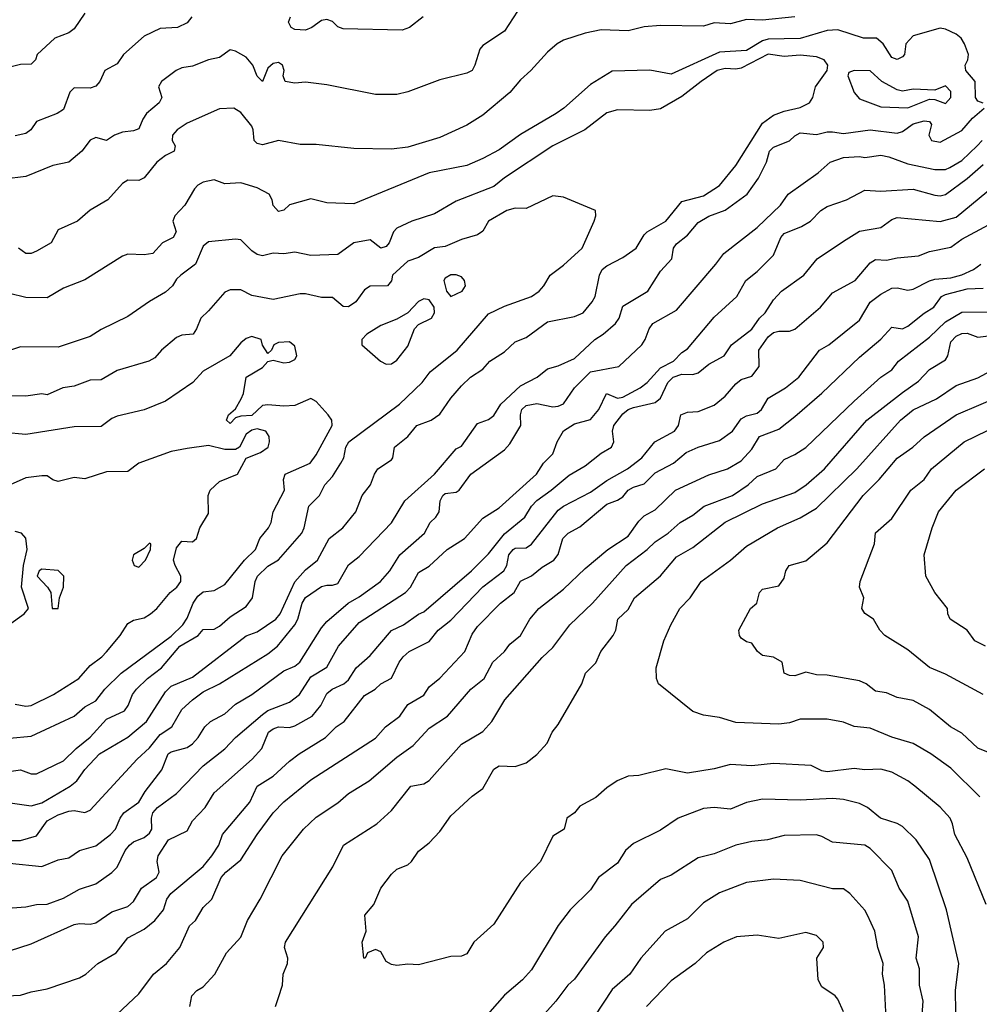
# Model space of a CAD drawing. Header units: metres. Extents: x -46681 to -43747, y -240911 to -237677.
# Tile 1054 of 1056: x -44245 to -44156, y -238048 to -237956. Entities that reach past the tile are written whole.
import ezdxf

# ---------------------------------------------------------------- set-up
doc = ezdxf.new("R2010")
doc.units = ezdxf.units.M
doc.layers.add('CONTOUR_INDEX', color=1, linetype='Continuous')
doc.layers.add('CONTOUR_INTER', color=3, linetype='Continuous')

msp = doc.modelspace()

# ---------------------------------------------------------------- linework, layer by layer
at = {"layer": 'CONTOUR_INDEX'}
for points, elevation in [([(-44239.095, -237955.668), (-44240.095, -237957.152), (-44240.595, -237957.499), (-44241.91, -237958.02), (-44243.53, -237959.52), (-44243.69, -237960.02), (-44244.095, -237960.408), (-44245.095, -237960.45), (-44247.095, -237960.934)], 70), ([(-44247.595, -238028.855), (-44244.095, -238029.351), (-44243.095, -238029.09), (-44240.467, -238027.52), (-44239.85, -238027.02), (-44239.095, -238025.973), (-44237.729, -238024.52), (-44235.095, -238022.962), (-44233.373, -238021.52), (-44231.595, -238018.758), (-44231.095, -238018.24), (-44229.095, -238017.408), (-44224.095, -238013.553), (-44223.095, -238013.18), (-44221.343, -238012.02), (-44220.962, -238011.52), (-44219.595, -238008.537), (-44218.595, -238007.433), (-44217.483, -238006.52), (-44216.408, -238004.52), (-44215.127, -238003.52), (-44213.916, -238002.02), (-44213.319, -238000.52), (-44212.538, -237999.52), (-44212.185, -237998.52), (-44211.857, -237998.02), (-44210.595, -237997.2), (-44210.467, -237997.02), (-44210.311, -237996.02), (-44209.079, -237995.02), (-44208.243, -237994.02), (-44206.909, -237993.52), (-44206.095, -237992.954), (-44205.095, -237991.455), (-44204.095, -237990.332), (-44203.244, -237989.52), (-44202.095, -237988.784), (-44201.447, -237988.02), (-44200.095, -237987.168), (-44199.095, -237986.232), (-44198.095, -237985.822), (-44196.095, -237984.366), (-44193.595, -237983.887), (-44192.787, -237983.52), (-44191.929, -237982.52), (-44191.679, -237982.02), (-44191.253, -237980.02), (-44191.004, -237979.52), (-44190.595, -237979.165), (-44189.095, -237978.378), (-44187.865, -237977.52), (-44187.095, -237976.28), (-44186.837, -237976.02), (-44185.083, -237975.02), (-44183.595, -237973.202), (-44181.595, -237972.67), (-44180.095, -237971.702), (-44178.595, -237969.835), (-44176.095, -237965.892), (-44175.095, -237965.149), (-44174.095, -237964.786), (-44172.595, -237964.452), (-44171.732, -237964.02), (-44171.444, -237963.52), (-44171.178, -237962.52), (-44170.092, -237961.02), (-44170.037, -237960.52), (-44170.37, -237960.02), (-44171.095, -237959.73), (-44172.595, -237959.58), (-44174.095, -237959.713), (-44175.595, -237959.502), (-44178.095, -237960.805), (-44178.595, -237960.892), (-44179.595, -237960.816), (-44180.321, -237961.02), (-44181.821, -237962.02), (-44183.595, -237963.441), (-44185.595, -237964.566), (-44186.595, -237964.714), (-44189.595, -237964.675), (-44190.595, -237964.939), (-44192.611, -237966.52), (-44195.595, -237968.025), (-44200.095, -237970.986), (-44201.095, -237971.786), (-44204.595, -237973.164), (-44206.595, -237974.344), (-44208.714, -237975.02), (-44210.095, -237975.675), (-44210.409, -237976.02), (-44210.83, -237977.02), (-44211.095, -237977.357), (-44211.595, -237977.52), (-44212.595, -237976.751), (-44214.095, -237977.044), (-44215.595, -237978.121), (-44218.095, -237978.205), (-44219.595, -237977.882), (-44220.595, -237978.046), (-44221.595, -237977.982), (-44222.595, -237978.226), (-44223.095, -237978.099), (-44223.595, -237977.786), (-44224.595, -237976.758), (-44225.095, -237976.682), (-44227.595, -237976.926), (-44228.095, -237977.353), (-44228.827, -237979.02), (-44230.186, -237980.02), (-44230.595, -237980.405), (-44230.958, -237981.02), (-44231.595, -237981.615), (-44233.095, -237982.487), (-44235.095, -237983.875), (-44237.595, -237985.079), (-44238.595, -237985.732), (-44241.595, -237986.712), (-44245.095, -237986.703), (-44246.095, -237987.035)], 65), ([(-44167.595, -237960.999), (-44168.095, -237961.21), (-44168.171, -237961.52), (-44167.595, -237963.06), (-44167.095, -237963.639), (-44165.095, -237964.383), (-44162.595, -237964.488), (-44160.595, -237963.69), (-44160.095, -237963.712), (-44159.095, -237964.075), (-44158.605, -237963.52), (-44158.595, -237962.959), (-44159.095, -237962.444), (-44160.095, -237962.853), (-44162.095, -237962.742), (-44163.095, -237962.934), (-44163.595, -237962.81), (-44165.019, -237962.02), (-44166.095, -237961.052), (-44167.595, -237960.999)], 65), ([(-44249.095, -238047.137), (-44245.095, -238046.968), (-44244.095, -238046.642), (-44242.595, -238046.374), (-44239.595, -238045.346), (-44239.026, -238045.02), (-44237.885, -238044.02), (-44236.185, -238043.02), (-44235.095, -238041.614), (-44233.595, -238040.823), (-44232.595, -238040.015), (-44231.801, -238039.02), (-44231.478, -238038.02), (-44231.124, -238037.52), (-44228.095, -238034.995), (-44227.303, -238034.02), (-44226.639, -238033.02), (-44226.304, -238032.02), (-44223.782, -238029.02), (-44223.079, -238027.52), (-44221.595, -238026.606), (-44220.095, -238025.196), (-44219.187, -238024.52), (-44216.749, -238023.02), (-44215.731, -238022.02), (-44215.013, -238021.52), (-44213.095, -238019.098), (-44212.11, -238018.52), (-44211.595, -238018.027), (-44210.595, -238017.487), (-44209.896, -238016.02), (-44209.524, -238015.52), (-44208.941, -238015.02), (-44207.095, -238014.098), (-44206.273, -238013.02), (-44205.095, -238012.096), (-44202.095, -238009.014), (-44200.145, -238007.52), (-44199.879, -238007.02), (-44199.679, -238006.02), (-44199.286, -238005.52), (-44199.095, -238005.406), (-44198.095, -238005.378), (-44197.595, -238005.03), (-44195.095, -238001.891), (-44194.612, -238001.52), (-44192.095, -238000.203), (-44190.595, -237999.112), (-44188.646, -237998.02), (-44187.325, -237997.02), (-44186.126, -237995.52), (-44184.296, -237994.52), (-44183.931, -237994.02), (-44183.717, -237993.02), (-44183.095, -237992.779), (-44182.095, -237992.693), (-44180.595, -237992.102), (-44179.595, -237991.292), (-44178.595, -237990.135), (-44178.095, -237989.739), (-44177.095, -237989.411), (-44176.409, -237988.52), (-44176.447, -237987.02), (-44175.595, -237985.766), (-44175.095, -237985.376), (-44174.595, -237985.243), (-44173.595, -237985.237), (-44173.095, -237985.057), (-44170.712, -237983.02), (-44169.595, -237981.675), (-44167.494, -237980.52), (-44166.095, -237978.892), (-44165.595, -237978.575), (-44164.595, -237978.64), (-44163.595, -237978.423), (-44161.595, -237978.235), (-44160.595, -237977.849), (-44158.595, -237977.42), (-44157.595, -237976.699), (-44155.095, -237975.369)], 70), ([(-44155.897, -238028.52), (-44158.595, -238025.843), (-44160.447, -238024.52), (-44162.095, -238023.562), (-44164.095, -238022.978), (-44166.095, -238022.134), (-44167.595, -238021.997), (-44168.595, -238021.575), (-44170.095, -238021.318), (-44172.595, -238021.308), (-44173.595, -238021.65), (-44174.595, -238021.758), (-44178.595, -238021.618), (-44180.095, -238021.141), (-44181.595, -238020.925), (-44182.595, -238020.59), (-44185.763, -238018.02), (-44185.963, -238017.52), (-44186, -238016.52), (-44185.283, -238014.02), (-44184.637, -238012.52), (-44183.794, -238011.02), (-44182.825, -238010.02), (-44181.803, -238008.52), (-44179.095, -238006.524), (-44177.595, -238005.235), (-44174.721, -238003.52), (-44172.595, -238002.604), (-44171.095, -238001.705), (-44167.333, -237998.02), (-44163.286, -237993.52), (-44162.095, -237992.556), (-44159.921, -237991.52), (-44158.095, -237990.277), (-44156.095, -237989.565), (-44153.215, -237988.02)], 75), ([(-44168.593, -238048.52), (-44169.095, -238047.335), (-44169.342, -238047.02), (-44170.595, -238046.193), (-44170.934, -238045.52), (-44171.064, -238043.52), (-44170.451, -238042.52), (-44170.476, -238042.02), (-44171.095, -238041.415), (-44172.095, -238041.118), (-44174.595, -238041.682), (-44176.595, -238041.386), (-44178.534, -238041.52), (-44179.717, -238042.02), (-44181.311, -238043.02), (-44182.378, -238044.02), (-44184.595, -238045.627), (-44186.902, -238048.02)], 70)]:
    msp.add_lwpolyline(points, dxfattribs=dict(at, elevation=elevation))
at = {"layer": 'CONTOUR_INTER'}
for points, elevation in [([(-44198.095, -237954.239), (-44200.095, -237957.352), (-44202.095, -237958.672), (-44202.394, -237959.02), (-44202.845, -237960.52), (-44203.112, -237961.02), (-44203.595, -237961.253), (-44206.095, -237961.88), (-44209.095, -237962.991), (-44210.095, -237963.241), (-44212.095, -237963.247), (-44216.595, -237962.347), (-44218.595, -237962.099), (-44219.595, -237962.181), (-44220.495, -237962.02), (-44220.667, -237961.52), (-44220.587, -237961.02), (-44220.746, -237960.52), (-44221.095, -237960.281), (-44221.595, -237960.362), (-44222.095, -237960.799), (-44222.595, -237962.021), (-44223.095, -237961.55), (-44223.476, -237960.52), (-44224.095, -237959.772), (-44225.095, -237959.211), (-44225.595, -237959.093), (-44226.595, -237959.813), (-44227.595, -237960.03), (-44229.095, -237960.596), (-44230.095, -237960.765), (-44230.618, -237961.02), (-44231.969, -237962.02), (-44232.244, -237962.52), (-44231.934, -237963.52), (-44232.208, -237964.02), (-44233.36, -237965.02), (-44233.729, -237965.52), (-44234.095, -237966.44), (-44234.595, -237966.626), (-44235.595, -237966.749), (-44236.344, -237967.02), (-44237.095, -237967.508), (-44238.095, -237967.253), (-44238.595, -237967.5), (-44239.381, -237968.52), (-44240.595, -237969.523), (-44242.095, -237969.852), (-44244.595, -237970.875), (-44246.595, -237971.102)], 68), ([(-44229.154, -237956.02), (-44229.595, -237956.594), (-44230.488, -237957.02), (-44232.095, -237957.114), (-44233.595, -237957.824), (-44235.519, -237959.52), (-44236.095, -237960.383), (-44237.257, -237961.02), (-44237.703, -237962.02), (-44238.095, -237962.459), (-44238.595, -237962.663), (-44240.095, -237962.628), (-44240.499, -237963.02), (-44241.095, -237964.644), (-44241.689, -237965.02), (-44243.595, -237965.743), (-44244.137, -237966.52), (-44244.595, -237966.856), (-44245.595, -237967.088)], 69), ([(-44173.095, -237956.031), (-44176.095, -237956.336), (-44177.595, -237956.269), (-44179.095, -237956.661), (-44180.595, -237956.593), (-44181.595, -237956.891), (-44185.595, -237956.817), (-44187.095, -237956.954), (-44188.595, -237957.333), (-44191.095, -237957.215), (-44192.595, -237957.531), (-44194.595, -237958.194), (-44195.191, -237958.52), (-44196.095, -237959.317), (-44197.646, -237961.02), (-44198.595, -237961.864), (-44199.595, -237963.056), (-44202.095, -237965.17), (-44203.595, -237966.094), (-44206.095, -237967.239), (-44209.095, -237968.14), (-44210.595, -237968.332), (-44214.095, -237968.246), (-44217.595, -237967.89), (-44219.095, -237967.898), (-44221.095, -237967.532), (-44222.595, -237967.919), (-44223.095, -237967.8), (-44223.353, -237967.52), (-44223.453, -237966.52), (-44223.595, -237966.185), (-44224.595, -237964.915), (-44225.251, -237964.52), (-44226.595, -237964.564), (-44229.595, -237965.909), (-44230.512, -237966.52), (-44230.951, -237967.02), (-44230.972, -237967.52), (-44230.709, -237968.02), (-44230.813, -237968.52), (-44231.595, -237968.899), (-44232.424, -237969.52), (-44233.595, -237970.983), (-44234.095, -237971.229), (-44235.095, -237971.196), (-44235.595, -237971.5), (-44236.98, -237973.02), (-44238.595, -237973.992), (-44239.795, -237975.02), (-44241.595, -237975.818), (-44242.244, -237977.02), (-44243.595, -237977.815), (-44244.095, -237978.025), (-44244.595, -237978.022), (-44245.276, -237977.52)], 67), ([(-44207.659, -237956.02), (-44208.913, -237957.02), (-44209.595, -237957.249), (-44215.095, -237957.149), (-44215.595, -237956.958), (-44216.095, -237956.467), (-44216.595, -237956.257), (-44217.095, -237956.369), (-44217.993, -237957.02), (-44218.595, -237957.248), (-44219.595, -237957.214), (-44219.934, -237957.02), (-44220.164, -237956.52), (-44219.984, -237956.02)], 69), ([(-44155.595, -237964.038), (-44156.095, -237963.863), (-44156.322, -237963.52), (-44156.355, -237962.02), (-44157.206, -237961.02), (-44157.278, -237960.52), (-44157.025, -237960.02), (-44156.958, -237959.52), (-44157.336, -237958.52), (-44157.635, -237958.02), (-44158.095, -237957.642), (-44159.095, -237957.161), (-44159.595, -237957.087), (-44162.095, -237957.789), (-44162.801, -237958.52), (-44162.904, -237959.52), (-44163.095, -237959.751), (-44163.595, -237959.975), (-44164.095, -237959.8), (-44164.883, -237958.52), (-44165.507, -237958.02), (-44166.708, -237958.02), (-44169.095, -237957.233), (-44170.095, -237957.277), (-44172.595, -237958.029), (-44175.595, -237958.103), (-44176.095, -237958.25), (-44177.595, -237959.15), (-44180.095, -237959.309), (-44184.595, -237961.352), (-44186.595, -237960.985), (-44190.095, -237961.058), (-44192.095, -237962.303), (-44194.57, -237964.52), (-44195.3, -237965.02), (-44198.595, -237966.945), (-44200.595, -237968.396), (-44202.095, -237969.192), (-44203.595, -237969.852), (-44207.095, -237970.52), (-44214.095, -237973.414), (-44216.595, -237973.302), (-44218.095, -237972.938), (-44220.095, -237973.488), (-44220.595, -237973.983), (-44221.095, -237974.106), (-44221.595, -237973.546), (-44221.691, -237973.02), (-44221.973, -237972.52), (-44223.095, -237971.909), (-44224.595, -237971.458), (-44226.095, -237971.55), (-44227.095, -237971.175), (-44228.095, -237971.39), (-44228.595, -237971.68), (-44228.897, -237972.02), (-44229.801, -237973.52), (-44230.728, -237974.52), (-44230.935, -237975.02), (-44230.63, -237976.02), (-44230.895, -237976.52), (-44231.889, -237977.02), (-44232.777, -237978.02), (-44233.595, -237978.159), (-44235.095, -237978.073), (-44235.595, -237978.276), (-44239.095, -237980.454), (-44241.095, -237981.244), (-44242.595, -237982.15), (-44244.595, -237982.105), (-44246.095, -237981.727)], 66), ([(-44246.095, -238032.584), (-44245.095, -238032.568), (-44243.595, -238032.141), (-44242.595, -238030.763), (-44241.595, -238030.2), (-44240.595, -238029.85), (-44240.095, -238029.794), (-44239.095, -238029.967), (-44238.595, -238029.747), (-44234.254, -238025.02), (-44233.095, -238023.973), (-44232.095, -238022.724), (-44231.022, -238022.02), (-44230.095, -238020.417), (-44229.094, -238019.52), (-44228.095, -238018.765), (-44226.595, -238018.014), (-44222.095, -238015.241), (-44221.188, -238014.52), (-44219.584, -238012.52), (-44219.316, -238012.02), (-44218.895, -238010.52), (-44218.595, -238009.999), (-44217.095, -238008.981), (-44216.595, -238008.839), (-44216.095, -238008.862), (-44215.595, -238008.678), (-44214.595, -238006.953), (-44213.595, -238006.17), (-44210.595, -238003.057), (-44209.369, -238001.02), (-44206.595, -237998.52), (-44204.595, -237996.169), (-44204.095, -237995.916), (-44202.595, -237993.822), (-44201.595, -237993.462), (-44201.095, -237993.077), (-44200.422, -237992.02), (-44198.595, -237990.322), (-44197.056, -237989.52), (-44196.095, -237988.74), (-44195.095, -237988.474), (-44193.595, -237987.774), (-44191.687, -237986.02), (-44190.909, -237985.52), (-44189.765, -237984.52), (-44189.449, -237984.02), (-44189.095, -237982.911), (-44186.761, -237981.52), (-44185.595, -237979.654), (-44184.542, -237978.52), (-44184.387, -237977.52), (-44184.095, -237977.114), (-44183.095, -237976.311), (-44182.095, -237975.143), (-44181.095, -237974.554), (-44179.595, -237973.987), (-44177.525, -237972.52), (-44176.493, -237971.02), (-44175.75, -237969.52), (-44175.446, -237968.52), (-44175.095, -237968.13), (-44173.595, -237967.546), (-44173.095, -237967.068), (-44172.595, -237966.817), (-44171.095, -237966.946), (-44170.095, -237966.708), (-44169.595, -237966.713), (-44168.595, -237966.867), (-44166.095, -237966.527), (-44163.595, -237966.82), (-44163.095, -237966.673), (-44162.095, -237965.977), (-44161.095, -237965.682), (-44160.595, -237965.739), (-44160.39, -237966.02), (-44160.658, -237967.02), (-44160.402, -237967.52), (-44159.595, -237967.686), (-44157.595, -237966.599), (-44156.595, -237965.432), (-44155.498, -237964.52)], 66), ([(-44246.095, -238034.684), (-44243.095, -238034.985), (-44241.595, -238034.386), (-44240.595, -238034.181), (-44239.595, -238033.499), (-44238.095, -238033.079), (-44236.708, -238032.02), (-44236.242, -238031.52), (-44235.822, -238030.52), (-44235.466, -238030.02), (-44234.089, -238029.02), (-44233.506, -238028.02), (-44231.939, -238026.02), (-44231.361, -238024.52), (-44231.095, -238024.341), (-44229.595, -238023.95), (-44229.095, -238023.603), (-44228.556, -238023.02), (-44227.957, -238022.02), (-44227.42, -238021.52), (-44226.095, -238020.809), (-44225.095, -238019.921), (-44223.595, -238019.019), (-44220.595, -238016.805), (-44219.595, -238016.368), (-44219.124, -238016.02), (-44217.095, -238012.812), (-44216.595, -238012.228), (-44214.636, -238010.52), (-44213.595, -238009.939), (-44211.617, -238008.52), (-44210.766, -238007.52), (-44209.811, -238006.02), (-44207.519, -238004.02), (-44206.989, -238003.02), (-44206.474, -238002.52), (-44206.179, -238002.02), (-44206.075, -238001.02), (-44205.825, -238000.52), (-44205.595, -238000.33), (-44204.595, -238000.218), (-44204.298, -238000.02), (-44203.23, -237998.52), (-44200.095, -237996.278), (-44199.595, -237995.699), (-44198.571, -237994.02), (-44198.591, -237993.02), (-44198.477, -237992.52), (-44198.095, -237992.139), (-44197.095, -237991.965), (-44195.595, -237992.273), (-44195.095, -237992.224), (-44194.595, -237991.997), (-44193.585, -237990.52), (-44192.095, -237989.005), (-44189.463, -237988.52), (-44187.329, -237986.52), (-44187.012, -237986.02), (-44186.659, -237985.02), (-44186.3, -237984.52), (-44184.095, -237983.294), (-44180.441, -237979.02), (-44179.718, -237978.02), (-44176.595, -237975.591), (-44174.446, -237973.52), (-44173.712, -237972.52), (-44170.945, -237970.52), (-44169.815, -237969.52), (-44168.595, -237969.109), (-44167.095, -237969.005), (-44166.595, -237969.082), (-44165.095, -237968.88), (-44164.361, -237969.02), (-44162.595, -237969.694), (-44160.095, -237970.202), (-44159.095, -237970.217), (-44158.683, -237970.02), (-44157.595, -237969.361), (-44156.15, -237968.02), (-44155.694, -237967.52)], 67), ([(-44247.595, -238038.962), (-44244.595, -238038.744), (-44243.595, -238038.518), (-44242.595, -238038.505), (-44241.095, -238037.929), (-44239.595, -238037.107), (-44238.095, -238036.603), (-44236.595, -238035.569), (-44236.095, -238035.047), (-44235.342, -238033.52), (-44234.967, -238033.02), (-44234.595, -238032.712), (-44233.595, -238032.317), (-44233.095, -238031.913), (-44232.876, -238031.52), (-44232.9, -238030.52), (-44232.775, -238030.02), (-44232.347, -238029.52), (-44230.595, -238028.207), (-44228.095, -238025.641), (-44226.095, -238024.063), (-44225.095, -238023.015), (-44222.595, -238020.878), (-44222.095, -238020.505), (-44220.095, -238019.73), (-44219.162, -238019.02), (-44218.095, -238017.37), (-44216.595, -238016.457), (-44215.531, -238014.52), (-44213.595, -238012.318), (-44209.311, -238009.52), (-44208.845, -238009.02), (-44208.095, -238007.659), (-44207.095, -238007.089), (-44205.418, -238005.52), (-44203.817, -238004.52), (-44202.095, -238002.616), (-44200.595, -238001.649), (-44197.115, -237998.52), (-44196.458, -237997.52), (-44195.595, -237996.646), (-44195.194, -237995.52), (-44194.595, -237994.51), (-44193.595, -237993.847), (-44192.095, -237993.46), (-44191.322, -237992.52), (-44190.615, -237991.02), (-44189.595, -237991.463), (-44189.095, -237991.364), (-44187.469, -237990.52), (-44186.834, -237990.02), (-44185.595, -237988.657), (-44184.374, -237988.02), (-44183.595, -237987.207), (-44183.095, -237986.881), (-44180.595, -237983.924), (-44178.486, -237982.02), (-44177.658, -237980.52), (-44176.595, -237979.703), (-44175.095, -237978.168), (-44174.407, -237976.52), (-44174.095, -237976.169), (-44172.482, -237975.52), (-44171.634, -237975.02), (-44170.674, -237974.02), (-44170.095, -237973.654), (-44168.288, -237973.02), (-44166.595, -237972.122), (-44165.095, -237972.241), (-44162.095, -237972.025), (-44160.095, -237972.604), (-44159.595, -237972.673), (-44159.095, -237972.527), (-44157.095, -237971.059), (-44155.595, -237969.761)], 68), ([(-44246.095, -238042.85), (-44244.095, -238042.186), (-44240.095, -238040.392), (-44239.595, -238040.29), (-44238.595, -238040.373), (-44238.095, -238040.243), (-44236.595, -238039.221), (-44235.095, -238038.721), (-44234.595, -238038.251), (-44233.837, -238037.02), (-44232.437, -238036.02), (-44232.203, -238035.52), (-44232.374, -238034.52), (-44232.287, -238034.02), (-44231.331, -238032.52), (-44229.595, -238031.687), (-44229.095, -238030.764), (-44227.908, -238029.52), (-44227.095, -238028.159), (-44223.563, -238025.02), (-44222.657, -238024.02), (-44222.04, -238022.52), (-44221.595, -238022.196), (-44221.095, -238022.029), (-44220.095, -238022.07), (-44219.595, -238021.932), (-44217.961, -238021.02), (-44217.153, -238020.02), (-44216.595, -238018.929), (-44216.104, -238018.52), (-44215.016, -238018.02), (-44214.595, -238017.645), (-44213.88, -238016.52), (-44212.595, -238015.377), (-44210.595, -238013.06), (-44209.48, -238012.52), (-44208.095, -238011.538), (-44207.595, -238011.319), (-44203.164, -238007.52), (-44201.595, -238005.942), (-44200.095, -238004.082), (-44198.189, -238002.52), (-44197.597, -238001.52), (-44197.095, -238000.965), (-44195.742, -238000.02), (-44194.095, -237998.625), (-44192.595, -237997.757), (-44191.095, -237996.564), (-44190.132, -237996.02), (-44189.922, -237995.52), (-44190.064, -237994.52), (-44189.943, -237994.02), (-44189.095, -237992.914), (-44188.595, -237992.523), (-44188.095, -237992.325), (-44186.095, -237991.86), (-44185.595, -237991.479), (-44184.925, -237990.02), (-44184.403, -237989.52), (-44183.595, -237989.245), (-44182.595, -237989.273), (-44182.095, -237989.123), (-44181.095, -237988.317), (-44179.667, -237987.52), (-44178.984, -237986.52), (-44177.095, -237985.043), (-44176.384, -237984.02), (-44175.862, -237983.52), (-44175.095, -237982.332), (-44174.335, -237981.52), (-44172.259, -237980.02), (-44171.03, -237978.52), (-44168.595, -237976.879), (-44167.095, -237975.935), (-44165.095, -237975.6), (-44164.095, -237974.862), (-44163.595, -237974.68), (-44159.595, -237975.038), (-44158.095, -237974.654), (-44153.113, -237970.52)], 69), ([(-44246.595, -238026.216), (-44245.095, -238025.999), (-44244.095, -238026.387), (-44243.595, -238026.374), (-44241.095, -238025.17), (-44239.918, -238024.02), (-44238.595, -238022.976), (-44237.095, -238021.313), (-44235.416, -238020.52), (-44235.071, -238020.02), (-44234.68, -238019.02), (-44234.289, -238018.52), (-44233.268, -238017.52), (-44231.991, -238016.52), (-44230.289, -238014.52), (-44228.557, -238013.52), (-44228.095, -238012.978), (-44227.095, -238012.93), (-44226.595, -238012.662), (-44225.595, -238011.789), (-44224.095, -238010.835), (-44223.506, -238010.02), (-44223.285, -238008.52), (-44223.044, -238008.02), (-44222.095, -238007.073), (-44221.095, -238006.491), (-44218.922, -238004.02), (-44218.702, -238003.52), (-44218.277, -238001.52), (-44217.284, -238000.52), (-44216.781, -237999.52), (-44216.095, -237998.738), (-44215.323, -237997.52), (-44215.028, -237997.02), (-44214.833, -237996.02), (-44214.577, -237995.52), (-44209.864, -237992.02), (-44207.762, -237990.02), (-44207.019, -237989.02), (-44204.498, -237987.02), (-44201.595, -237983.63), (-44200.095, -237982.902), (-44197.595, -237982.024), (-44196.862, -237981.52), (-44196.426, -237981.02), (-44195.86, -237980.02), (-44194.595, -237979.105), (-44192.882, -237977.52), (-44191.764, -237975.02), (-44191.6, -237974.52), (-44191.634, -237974.02), (-44194.595, -237972.773), (-44195.595, -237972.653), (-44198.095, -237973.837), (-44199.095, -237973.814), (-44199.865, -237974.02), (-44201.587, -237975.02), (-44202.095, -237975.941), (-44202.595, -237976.277), (-44204.095, -237976.73), (-44205.595, -237977.383), (-44206.595, -237977.482), (-44208.095, -237978.402), (-44209.095, -237978.727), (-44210.49, -237980.02), (-44210.595, -237980.551), (-44210.983, -237981.02), (-44212.595, -237981.051), (-44213.095, -237981.408), (-44213.914, -237982.52), (-44214.595, -237982.978), (-44215.095, -237982.939), (-44216.095, -237982.103), (-44217.095, -237982.115), (-44218.595, -237981.773), (-44219.095, -237981.779), (-44221.595, -237982.293), (-44223.595, -237981.919), (-44224.595, -237981.386), (-44225.595, -237981.382), (-44226.095, -237981.603), (-44227.595, -237983.35), (-44228.334, -237984.02), (-44228.715, -237985.02), (-44229.045, -237985.52), (-44230.095, -237985.598), (-44230.595, -237985.815), (-44231.987, -237987.02), (-44232.595, -237987.73), (-44233.158, -237988.02), (-44236.095, -237988.908), (-44237.595, -237989.758), (-44238.595, -237989.79), (-44240.095, -237990.338), (-44241.162, -237990.52), (-44242.595, -237991.16), (-44243.095, -237991.066), (-44244.595, -237991.275), (-44246.595, -237991.241)], 64), ([(-44236.095, -238048.711), (-44234.095, -238046.825), (-44232.712, -238045.02), (-44231.525, -238044.02), (-44230.273, -238042.52), (-44229.391, -238040.52), (-44228.805, -238040.02), (-44228.095, -238038.796), (-44227.297, -238038.02), (-44226.434, -238036.02), (-44226.01, -238035.52), (-44224.595, -238034.388), (-44223.095, -238032.017), (-44221.604, -238030.02), (-44220.595, -238028.986), (-44218.095, -238026.949), (-44212.095, -238023.069), (-44211.166, -238022.02), (-44209.819, -238021.02), (-44209.095, -238019.946), (-44207.595, -238019.071), (-44207.095, -238018.283), (-44206.095, -238017.505), (-44203.776, -238015.02), (-44203.095, -238013.415), (-44202.595, -238012.697), (-44200.455, -238010.52), (-44199.186, -238009.52), (-44198.595, -238008.49), (-44197.595, -238007.972), (-44196.595, -238007.166), (-44195.519, -238006.52), (-44195.095, -238006.001), (-44194.662, -238004.52), (-44194.176, -238004.02), (-44193.095, -238003.427), (-44190.595, -238001.332), (-44189.595, -238000.952), (-44189.095, -238000.629), (-44188.595, -238000.02), (-44188.095, -237999.731), (-44187.095, -237999.431), (-44186.095, -237998.411), (-44184.388, -237997.52), (-44183.211, -237996.52), (-44182.095, -237996.029), (-44180.095, -237995.392), (-44178.891, -237994.52), (-44178.095, -237993.396), (-44177.595, -237993.12), (-44176.595, -237992.876), (-44176.195, -237992.52), (-44175.595, -237991.481), (-44173.967, -237990.52), (-44172.743, -237989.52), (-44170.813, -237987.02), (-44169.938, -237986.52), (-44167.095, -237984.226), (-44166.095, -237982.533), (-44165.095, -237981.788), (-44164.095, -237981.248), (-44163.595, -237981.202), (-44162.595, -237981.424), (-44162.095, -237981.334), (-44160.595, -237980.555), (-44160.095, -237980.402), (-44158.595, -237980.279), (-44157.595, -237980.005), (-44156.491, -237979.52), (-44155.801, -237979.02)], 71), ([(-44205.095, -237980), (-44205.595, -237980.301), (-44205.738, -237980.52), (-44205.498, -237981.52), (-44205.095, -237982.03), (-44204.036, -237981.52), (-44203.726, -237981.02), (-44203.815, -237980.52), (-44204.095, -237980.204), (-44204.595, -237979.99), (-44205.095, -237980)], 63), ([(-44229.344, -238048.02), (-44229.152, -238047.02), (-44228.705, -238046.52), (-44228.095, -238046.182), (-44227.018, -238045.02), (-44225.945, -238043.02), (-44224.595, -238041.558), (-44223.991, -238040.02), (-44222.805, -238038.02), (-44220.768, -238034.02), (-44218.793, -238031.52), (-44217.595, -238030.426), (-44215.595, -238029.069), (-44214.595, -238028.215), (-44212.659, -238027.02), (-44210.095, -238024.844), (-44208.595, -238023.744), (-44207.095, -238022.139), (-44205.401, -238021.02), (-44203.209, -238018.52), (-44201.98, -238017.52), (-44201.17, -238016.02), (-44200.102, -238015.02), (-44199.595, -238014.336), (-44198.595, -238013.52), (-44197.745, -238012.02), (-44196.905, -238011.02), (-44194.595, -238009.213), (-44192.595, -238007.295), (-44190.489, -238005.52), (-44188.595, -238004.282), (-44187.595, -238002.902), (-44187.095, -238002.412), (-44186.095, -238001.849), (-44184.203, -238000.02), (-44181.095, -237998.592), (-44179.375, -237998.02), (-44178.095, -237997.3), (-44177.095, -237996.194), (-44176.396, -237995.02), (-44174.595, -237994.349), (-44173.095, -237993.183), (-44170.595, -237990.998), (-44167.095, -237987.656), (-44165.095, -237985.983), (-44164.095, -237984.879), (-44163.095, -237985.015), (-44162.595, -237984.772), (-44161.095, -237983.56), (-44160.172, -237983.02), (-44159.477, -237982.02), (-44159.095, -237981.831), (-44157.095, -237981.315), (-44155.595, -237981.239)], 72), ([(-44208.095, -237982.487), (-44209.095, -237983.546), (-44210.095, -237984.112), (-44211.595, -237984.705), (-44212.89, -237985.52), (-44213.367, -237986.02), (-44213.343, -237986.52), (-44211.631, -237988.02), (-44211.095, -237988.321), (-44210.595, -237988.269), (-44210.095, -237987.931), (-44209.095, -237986.624), (-44208.452, -237985.02), (-44208.095, -237984.604), (-44206.866, -237984.02), (-44206.605, -237983.52), (-44206.638, -237983.02), (-44207.095, -237982.324), (-44207.595, -237982.232), (-44208.095, -237982.487)], 63), ([(-44221.385, -238048.02), (-44221.095, -238047.159), (-44220.746, -238046.02), (-44220.666, -238045.02), (-44220.274, -238044.02), (-44220.243, -238043.52), (-44220.544, -238042.52), (-44220.467, -238042.02), (-44216.046, -238035.02), (-44215.071, -238033.02), (-44211.953, -238031.02), (-44210.595, -238029.787), (-44208.808, -238027.52), (-44207.595, -238027.327), (-44207.095, -238027.006), (-44204.095, -238023.619), (-44202.095, -238022.456), (-44201.28, -238021.52), (-44200.075, -238019.52), (-44196.595, -238015.565), (-44195.595, -238014.654), (-44194.019, -238012.52), (-44191.906, -238010.52), (-44188.786, -238007.02), (-44186.824, -238005.52), (-44186.095, -238004.818), (-44184.869, -238004.02), (-44183.751, -238003.02), (-44182.595, -238002.339), (-44181.522, -238001.52), (-44178.906, -238000.52), (-44177.444, -237999.52), (-44176.595, -237998.756), (-44174.881, -237998.02), (-44174.095, -237997.174), (-44173.095, -237996.71), (-44172.095, -237996.055), (-44167.595, -237991.748), (-44165.103, -237989.52), (-44164.095, -237988.822), (-44163.471, -237988.02), (-44160.595, -237985.795), (-44159.095, -237984.374), (-44157.595, -237983.468), (-44155.095, -237983.431)], 73), ([(-44155.326, -238038.52), (-44157.095, -238034.188), (-44158.244, -238032.02), (-44158.444, -238031.02), (-44158.678, -238030.52), (-44159.595, -238029.496), (-44161.939, -238027.52), (-44162.597, -238027.02), (-44164.095, -238026.221), (-44165.095, -238025.949), (-44166.595, -238026.001), (-44167.595, -238025.88), (-44170.095, -238026.205), (-44170.595, -238026.095), (-44171.595, -238025.611), (-44175.095, -238025.41), (-44177.095, -238025.648), (-44179.095, -238025.514), (-44180.595, -238025.906), (-44183.095, -238026.332), (-44185.095, -238025.913), (-44187.595, -238026.537), (-44188.595, -238026.614), (-44189.627, -238027.02), (-44190.595, -238027.673), (-44191.595, -238028.597), (-44193.095, -238029.402), (-44193.595, -238029.997), (-44194.299, -238030.52), (-44194.545, -238031.52), (-44195.595, -238032.19), (-44196.733, -238034.52), (-44198.595, -238036.492), (-44201.095, -238040.353), (-44202.955, -238042.02), (-44203.595, -238043.111), (-44204.095, -238043.347), (-44205.095, -238043.363), (-44208.095, -238044.134), (-44209.095, -238044.089), (-44210.095, -238044.204), (-44210.595, -238044.105), (-44211.095, -238043.818), (-44211.595, -238042.927), (-44212.095, -238042.701), (-44212.84, -238043.02), (-44213.058, -238043.52), (-44213.162, -238043.52), (-44213.318, -238042.02), (-44212.965, -238041.02), (-44213.088, -238039.52), (-44212.237, -238038.52), (-44211.597, -238037.02), (-44210.595, -238035.72), (-44210.095, -238035.251), (-44209.095, -238034.847), (-44208.735, -238034.52), (-44208.095, -238033.585), (-44207.095, -238032.813), (-44206.095, -238031.742), (-44205.095, -238030.29), (-44203.095, -238028.469), (-44202.095, -238027.754), (-44201.095, -238025.961), (-44200.595, -238025.654), (-44199.095, -238025.688), (-44198.095, -238025.358), (-44197.095, -238024.573), (-44196.12, -238023.52), (-44195.652, -238022.52), (-44195.095, -238021.806), (-44192.917, -238018.02), (-44192.572, -238017.02), (-44191.595, -238016.071), (-44191.147, -238015.02), (-44189.998, -238013.52), (-44189.753, -238013.02), (-44189.564, -238012.02), (-44188.595, -238011.117), (-44188.021, -238010.02), (-44185.595, -238007.996), (-44184.095, -238006.219), (-44182.595, -238005.339), (-44179.595, -238003), (-44176.095, -238001.276), (-44173.095, -238000.236), (-44172.052, -237999.52), (-44170.332, -237998.02), (-44166.4, -237993.52), (-44163.095, -237990.926), (-44161.595, -237989.902), (-44160.595, -237988.807), (-44159.095, -237987.892), (-44158.875, -237987.52), (-44158.595, -237986.236), (-44158.095, -237985.696), (-44157.595, -237985.47), (-44157.095, -237985.424), (-44156.095, -237985.807), (-44154.595, -237985.624)], 74), ([(-44246.095, -238023.08), (-44244.095, -238022.893), (-44240.095, -238021.022), (-44239.095, -238020.166), (-44238.095, -238019.594), (-44237.241, -238018.52), (-44235.731, -238017.02), (-44231.095, -238013.579), (-44229.996, -238012.52), (-44229.595, -238011.909), (-44229.027, -238010.52), (-44228.595, -238009.882), (-44228.095, -238009.464), (-44227.095, -238009.332), (-44226.095, -238008.772), (-44224.265, -238006.52), (-44223.245, -238005.52), (-44222.832, -238004.52), (-44222.031, -238003.52), (-44221.778, -238003.02), (-44221.613, -238002.02), (-44220.555, -238000.02), (-44220.651, -237999.02), (-44220.488, -237998.52), (-44218.171, -237997.52), (-44217.595, -237996.721), (-44216.105, -237994.02), (-44216.153, -237993.52), (-44216.487, -237993.02), (-44217.595, -237991.785), (-44218.095, -237991.502), (-44219.595, -237992.133), (-44220.595, -237992.209), (-44222.095, -237992.078), (-44222.595, -237992.163), (-44223.595, -237993.067), (-44224.595, -237993.141), (-44225.095, -237993.309), (-44225.595, -237993.836), (-44225.945, -237993.52), (-44225.757, -237993.02), (-44225.095, -237992.455), (-44224.58, -237991.52), (-44224.353, -237991.02), (-44224.095, -237989.502), (-44222.595, -237988.603), (-44222.095, -237988.049), (-44221.595, -237987.934), (-44220.595, -237988.184), (-44220.095, -237988.133), (-44219.595, -237987.866), (-44219.408, -237987.52), (-44219.595, -237986.632), (-44220.095, -237986.217), (-44221.095, -237986.285), (-44221.528, -237986.52), (-44221.754, -237987.02), (-44222.095, -237987.32), (-44222.595, -237986.553), (-44222.721, -237986.02), (-44223.595, -237985.749), (-44224.095, -237985.936), (-44224.595, -237986.333), (-44225.632, -237987.52), (-44228.095, -237988.962), (-44229.069, -237990.02), (-44231.595, -237991.758), (-44233.595, -237992.561), (-44236.095, -237993.143), (-44236.595, -237993.352), (-44237.595, -237994.087), (-44240.095, -237994.122), (-44244.595, -237994.831), (-44246.595, -237994.647)], 63), ([(-44155.095, -238024.397), (-44156.095, -238024.001), (-44157.595, -238022.611), (-44158.623, -238022.02), (-44160.595, -238020.405), (-44162.095, -238019.583), (-44163.595, -238019.288), (-44164.595, -238018.847), (-44165.595, -238018.692), (-44166.463, -238018.02), (-44167.095, -238017.751), (-44170.095, -238017.224), (-44171.095, -238017.18), (-44172.095, -238016.92), (-44173.095, -238017.269), (-44173.595, -238017.243), (-44174.095, -238017.025), (-44174.277, -238016.02), (-44175.095, -238015.554), (-44176.095, -238015.375), (-44176.561, -238015.02), (-44177.095, -238014.24), (-44177.595, -238014.109), (-44178.095, -238013.777), (-44178.262, -238013.52), (-44178.318, -238013.02), (-44177.225, -238011.02), (-44176.652, -238010.52), (-44176.393, -238009.52), (-44176.095, -238009.227), (-44174.595, -238008.918), (-44174.095, -238008.205), (-44173.933, -238007.52), (-44173.641, -238007.02), (-44172.095, -238006.6), (-44170.095, -238004.902), (-44166.75, -238000.52), (-44165.259, -237999.02), (-44163.595, -237997.042), (-44162.144, -237996.02), (-44161.095, -237995.046), (-44158.095, -237993.003), (-44153.453, -237991.02)], 76), ([(-44245.595, -238019.9), (-44244.595, -238020.082), (-44244.095, -238020.039), (-44242.018, -238019.02), (-44239.676, -238017.52), (-44238.595, -238016.313), (-44237.52, -238015.52), (-44237.095, -238015.052), (-44235.819, -238013.52), (-44235.095, -238012.414), (-44234.595, -238012.116), (-44233.595, -238011.885), (-44232.988, -238011.52), (-44232.406, -238011.02), (-44231.186, -238009.52), (-44230.55, -238009.02), (-44230.197, -238008.52), (-44230.175, -238008.02), (-44230.722, -238007.02), (-44230.85, -238006.52), (-44230.595, -238005.368), (-44230.095, -238004.749), (-44229.095, -238004.817), (-44228.731, -238004.52), (-44228.416, -238003.52), (-44227.595, -238002.187), (-44227.628, -238000.52), (-44227.441, -238000.02), (-44226.595, -237999.212), (-44224.909, -237998.52), (-44224.095, -237997.042), (-44222.78, -237996.52), (-44222.076, -237996.02), (-44221.939, -237995.52), (-44221.98, -237995.02), (-44222.287, -237994.52), (-44223.095, -237994.315), (-44223.595, -237994.429), (-44224.095, -237994.815), (-44224.731, -237996.02), (-44225.095, -237996.248), (-44226.095, -237996.237), (-44227.595, -237995.871), (-44229.595, -237996.144), (-44231.095, -237996.434), (-44234.095, -237997.508), (-44235.095, -237998.289), (-44237.095, -237998.315), (-44239.095, -237998.967), (-44240.095, -237998.854), (-44241.595, -237999.202), (-44242.095, -237999.072), (-44242.595, -237998.697), (-44243.095, -237998.7), (-44244.595, -237998.863), (-44246.033, -237999.52)], 62), ([(-44155.603, -238019.02), (-44159.095, -238017.123), (-44160.595, -238016.501), (-44162.595, -238014.858), (-44164.731, -238013.52), (-44165.204, -238013.02), (-44165.797, -238012.02), (-44166.595, -238011.496), (-44166.867, -238011.02), (-44166.679, -238010.02), (-44167.081, -238009.02), (-44167.019, -238008.52), (-44165.687, -238005.02), (-44165.595, -238003.998), (-44164.095, -238002.639), (-44162.334, -238000.02), (-44161.095, -237999.019), (-44160.407, -237998.02), (-44157.357, -237995.52), (-44154.095, -237993.955)], 77), ([(-44155.38, -238014.52), (-44156.363, -238014.02), (-44157.095, -238013.017), (-44158.653, -238012.02), (-44158.867, -238011.52), (-44158.901, -238011.02), (-44160.095, -238009.541), (-44160.924, -238008.02), (-44161.073, -238006.02), (-44160.342, -238003.52), (-44159.759, -238002.02), (-44158.103, -238000.02), (-44155.461, -237998.02)], 78), ([(-44246.176, -238012.52), (-44244.761, -238011.52), (-44244.349, -238011.02), (-44244.981, -238009.02), (-44244.801, -238007.02), (-44244.473, -238005.52), (-44244.595, -238004.472), (-44244.996, -238004.02), (-44245.595, -238003.874)], 61), ([(-44233.095, -238004.935), (-44233.595, -238005.427), (-44234.571, -238006.02), (-44234.717, -238006.52), (-44234.515, -238007.02), (-44234.095, -238007.165), (-44233.459, -238006.52), (-44232.99, -238005.52), (-44232.983, -238005.02), (-44233.095, -238004.935)], 61), ([(-44243.095, -238007.359), (-44243.355, -238007.52), (-44243.551, -238008.02), (-44242.588, -238009.02), (-44242.272, -238009.52), (-44242.156, -238011.02), (-44241.595, -238011.027), (-44241.472, -238010.02), (-44241.076, -238009.02), (-44241.054, -238008.02), (-44241.595, -238007.48), (-44243.095, -238007.359)], 61), ([(-44158.144, -238048.52), (-44158.16, -238046.52), (-44157.871, -238044.02), (-44159.004, -238039.02), (-44160.595, -238034.343), (-44161.811, -238032.52), (-44163.095, -238031.269), (-44163.595, -238030.987), (-44165.126, -238030.52), (-44166.355, -238029.52), (-44167.095, -238029.128), (-44168.595, -238028.768), (-44169.595, -238028.678), (-44172.595, -238028.833), (-44176.095, -238028.746), (-44177.595, -238029.051), (-44179.095, -238029.684), (-44180.595, -238029.508), (-44181.595, -238029.618), (-44183.947, -238030.52), (-44185.595, -238031.613), (-44188.095, -238032.852), (-44188.846, -238033.52), (-44189.595, -238034.679), (-44191.371, -238036.02), (-44192.095, -238037.175), (-44194.001, -238039.02), (-44195.095, -238040.488), (-44197.595, -238044.601), (-44198.417, -238045.52), (-44200.095, -238046.947), (-44202.369, -238049.52)], 73), ([(-44161.598, -238053.52), (-44161.189, -238047.52), (-44161.504, -238046.02), (-44161.521, -238044.52), (-44161.822, -238043.52), (-44161.622, -238041.52), (-44162.595, -238038.213), (-44163.396, -238037.02), (-44164.095, -238035.382), (-44166.095, -238033.316), (-44166.595, -238033.02), (-44169.595, -238032.749), (-44170.595, -238032.198), (-44171.095, -238032.069), (-44174.095, -238032.112), (-44175.655, -238032.52), (-44177.095, -238032.667), (-44178.595, -238033.02), (-44180.595, -238033.823), (-44182.095, -238034.206), (-44184.595, -238035.809), (-44185.595, -238036.221), (-44188.301, -238038.52), (-44189.823, -238040.52), (-44190.749, -238041.52), (-44193.595, -238045.463), (-44194.199, -238046.02), (-44195.321, -238047.52), (-44197.131, -238049.52)], 72), ([(-44164.652, -238048.52), (-44164.759, -238046.02), (-44164.944, -238045.02), (-44164.894, -238044.02), (-44165.38, -238042.52), (-44165.665, -238041.02), (-44166.344, -238039.52), (-44166.595, -238039.062), (-44167.99, -238037.52), (-44168.595, -238037.071), (-44169.595, -238037.064), (-44172.595, -238036.291), (-44175.095, -238036.162), (-44177.595, -238036.494), (-44180.095, -238037.444), (-44181.595, -238038.364), (-44183.095, -238039.872), (-44185.167, -238041.02), (-44187.416, -238043.52), (-44188.434, -238045.02), (-44190.095, -238046.429), (-44192.595, -238050.234)], 71)]:
    msp.add_lwpolyline(points, dxfattribs=dict(at, elevation=elevation))

doc.saveas('drawing.dxf')
